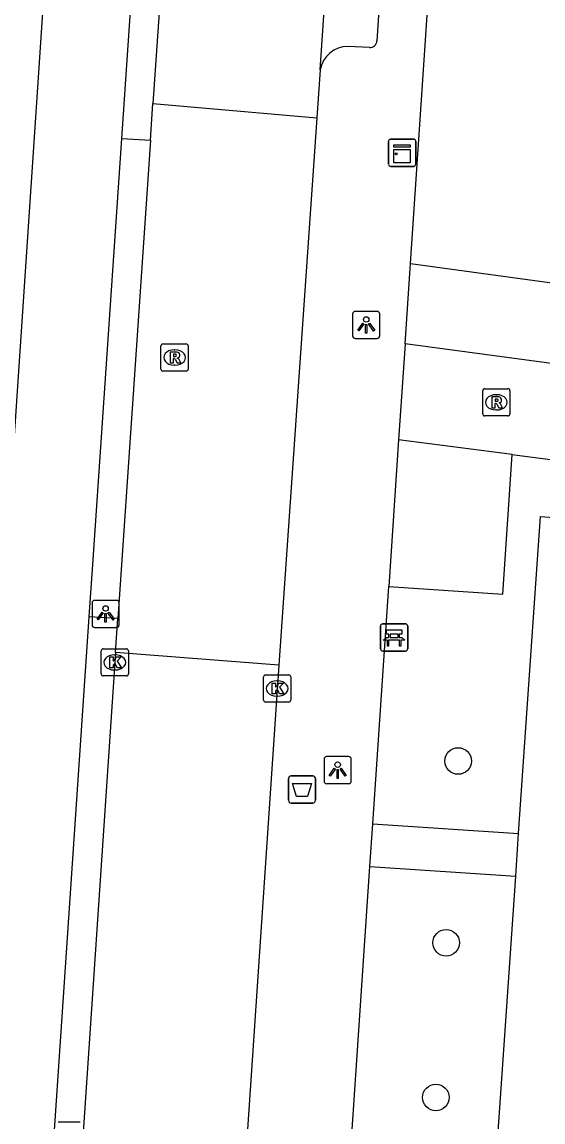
# Model space of a CAD drawing. Extents: x 161848 to 162726, y 385382 to 386521.
# Drawn here: x 162037.53 to 162056.68, y 386075.17 to 386115.63 of the extents above; entities that cross this region are included whole.
import ezdxf

# ---------------------------------------------------------------- set-up
doc = ezdxf.new("R2010")
doc.units = 0
for name, color, linetype in [('IMGEO_Afvalbak', 7, 'Continuous'), ('IMGEO_Bank', 7, 'Continuous'), ('IMGEO_Boom', 7, 'Continuous'), ('IMGEO_Fietspad_gesloten', 7, 'Continuous'), ('IMGEO_Groenvoorziening', 7, 'Continuous'), ('IMGEO_Hek', 7, 'Continuous'), ('IMGEO_Kast', 7, 'Continuous'), ('IMGEO_Kolk', 7, 'Continuous'), ('IMGEO_Lichtpunt', 7, 'Continuous'), ('IMGEO_Rijbaan_lokaal_open', 7, 'Continuous'), ('IMGEO_Rioolput', 7, 'Continuous'), ('IMGEO_Voetpad_open', 7, 'Continuous')]:
    doc.layers.add(name, color=color, linetype=linetype)

msp = doc.modelspace()

# ---------------------------------------------------------------- linework, layer by layer
at = {"layer": 'IMGEO_Afvalbak'}
for p, q in [((162047.329, 386087.004), (162047.329, 386087.804)), ((162047.329, 386087.804), (162047.329, 386087.004)), ((162047.429, 386087.904), (162048.219, 386087.904)), ((162048.219, 386087.904), (162047.429, 386087.904)), ((162048.319, 386087.804), (162048.319, 386087.004)), ((162048.319, 386087.004), (162048.319, 386087.804)), ((162048.219, 386086.904), (162047.429, 386086.904)), ((162047.429, 386086.904), (162048.219, 386086.904))]:
    msp.add_line(p, q, dxfattribs=at)
msp.add_lwpolyline([(162047.472, 386087.618), (162048.176, 386087.618), (162048.027, 386087.148), (162047.621, 386087.148), (162047.472, 386087.618)], dxfattribs=at)
for centre, start, end in [((162047.429, 386087.804), 90, 180), ((162047.429, 386087.804), 90, 180), ((162048.219, 386087.804), 0, 90), ((162048.219, 386087.804), 360, 90), ((162047.429, 386087.004), 180, 270), ((162047.429, 386087.004), 180, 270), ((162048.219, 386087.004), 270, 0), ((162048.219, 386087.004), 270, 0)]:
    msp.add_arc(centre, 0.1, start, end, dxfattribs=at)
at = {"layer": 'IMGEO_Bank'}
for p, q in [((162050.71, 386092.57), (162050.71, 386093.411)), ((162050.71, 386093.411), (162050.71, 386092.57)), ((162050.785, 386093.495), (162051.626, 386093.495)), ((162051.626, 386093.495), (162050.785, 386093.495)), ((162051.71, 386093.42), (162051.71, 386092.579)), ((162051.71, 386092.579), (162051.71, 386093.42)), ((162051.407, 386092.893), (162051.014, 386092.893)), ((162051.019, 386093.001), (162051.019, 386093.107)), ((162051.063, 386093.107), (162051.063, 386093.001)), ((162051.351, 386093.113), (162051.069, 386093.113)), ((162051.069, 386092.995), (162051.351, 386092.995)), ((162051.357, 386093.001), (162051.357, 386093.107)), ((162051.401, 386093.107), (162051.401, 386093.001)), ((162051.635, 386092.495), (162050.794, 386092.495)), ((162050.794, 386092.495), (162051.635, 386092.495))]:
    msp.add_line(p, q, dxfattribs=at)
for points in [[(162051.013, 386093.113), (162050.927, 386093.113), (162050.927, 386093.274), (162051.49, 386093.274), (162051.49, 386093.113), (162051.407, 386093.113)], [(162050.957, 386092.893), (162050.815, 386092.893), (162050.927, 386092.995), (162051.013, 386092.995)], [(162051.007, 386092.886), (162051.007, 386092.679), (162050.964, 386092.679), (162050.964, 386092.886)], [(162051.407, 386092.995), (162051.49, 386092.995), (162051.602, 386092.893), (162051.463, 386092.893)], [(162051.457, 386092.886), (162051.457, 386092.679), (162051.413, 386092.679), (162051.413, 386092.886)]]:
    msp.add_lwpolyline(points, dxfattribs=at)
for centre, radius, start, end in [((162050.788, 386093.417), 0.0779, 92.4484, 184.2845), ((162050.788, 386093.417), 0.0779, 92.4484, 184.2845), ((162051.632, 386093.417), 0.0779, 2.4484, 94.2845), ((162051.632, 386093.417), 0.0779, 2.4484, 94.2845), ((162050.957, 386092.886), 0.00671, 2.8957, 87.1043), ((162051.014, 386092.886), 0.00671, 92.8957, 177.1043), ((162051.012, 386093.106), 0.00671, 2.8957, 87.1043), ((162051.012, 386093.002), 0.00671, 272.8957, 357.1043), ((162051.069, 386093.106), 0.00671, 92.8957, 177.1043), ((162051.069, 386093.002), 0.00671, 182.8957, 267.1043), ((162051.351, 386093.106), 0.00671, 2.8957, 87.1043), ((162051.351, 386093.002), 0.00671, 272.8957, 357.1043), ((162051.408, 386093.106), 0.00671, 92.8957, 177.1043), ((162051.408, 386093.002), 0.00671, 182.8957, 267.1043), ((162051.406, 386092.886), 0.00671, 2.8957, 87.1043), ((162051.463, 386092.886), 0.00671, 92.8957, 177.1043), ((162050.788, 386092.573), 0.0779, 182.4484, 274.2845), ((162050.788, 386092.573), 0.0779, 182.4484, 274.2845), ((162051.632, 386092.573), 0.0779, 272.4484, 4.2845), ((162051.632, 386092.573), 0.0779, 272.4484, 4.2845)]:
    msp.add_arc(centre, radius, start, end, dxfattribs=at)
at = {"layer": 'IMGEO_Boom'}
for centre in [(162053.565, 386088.45), (162053.123, 386081.764), (162052.747, 386076.077)]:
    msp.add_circle(centre, 0.489, dxfattribs=at)
at = {"layer": 'IMGEO_Fietspad_gesloten'}
for points in [[(162039.139, 386128.803), (162036.98, 386096.379), (162036.936, 386095.719)], [(162041.2, 386111.341), (162042.155, 386125.42)], [(162040.007, 386093.754), (162040.137, 386095.676), (162041.2, 386111.341)], [(162034.41, 386011.138), (162040.007, 386093.754)]]:
    msp.add_lwpolyline(points, dxfattribs=at)
at = {"layer": 'IMGEO_Groenvoorziening'}
for points in [[(162051.811, 386106.753), (162066.688, 386104.717), (162066.641, 386103.611), (162100.767, 386099.098)], [(162055.789, 386085.785), (162056.595, 386097.446), (162068.542, 386096.537)], [(162049.411, 386054.017), (162050.666, 386071.553), (162054.787, 386071.274), (162055.681, 386084.218)]]:
    msp.add_lwpolyline(points, dxfattribs=at)
at = {"layer": 'IMGEO_Hek'}
for points in [[(162055.789, 386085.785), (162056.595, 386097.446)], [(162055.681, 386084.218), (162055.789, 386085.785)], [(162054.787, 386071.274), (162055.681, 386084.218)]]:
    msp.add_lwpolyline(points, dxfattribs=at)
at = {"layer": 'IMGEO_Kast'}
for p, q in [((162051.007, 386110.395), (162051.007, 386111.236)), ((162051.007, 386111.236), (162051.007, 386110.395)), ((162051.082, 386111.32), (162051.923, 386111.32)), ((162051.923, 386111.32), (162051.082, 386111.32)), ((162052.007, 386111.245), (162052.007, 386110.404)), ((162052.007, 386110.404), (162052.007, 386111.245)), ((162051.932, 386110.32), (162051.091, 386110.32)), ((162051.091, 386110.32), (162051.932, 386110.32))]:
    msp.add_line(p, q, dxfattribs=at)
for points in [[(162051.202, 386111.11), (162051.802, 386111.11), (162051.802, 386111.025), (162051.202, 386111.025), (162051.202, 386111.11)], [(162051.202, 386110.935), (162051.802, 386110.935), (162051.802, 386110.446), (162051.202, 386110.446), (162051.202, 386110.935)]]:
    msp.add_lwpolyline(points, dxfattribs=at)
msp.add_circle((162051.286, 386110.784), 0.0377, dxfattribs=at)
for centre, start, end in [((162051.085, 386111.242), 92.4484, 184.2845), ((162051.085, 386111.242), 92.4484, 184.2845), ((162051.929, 386111.242), 2.4484, 94.2845), ((162051.929, 386111.242), 2.4484, 94.2845), ((162051.085, 386110.398), 182.4484, 274.2845), ((162051.085, 386110.398), 182.4484, 274.2845), ((162051.929, 386110.398), 272.4484, 4.2845), ((162051.929, 386110.398), 272.4484, 4.2845)]:
    msp.add_arc(centre, 0.0779, start, end, dxfattribs=at)
at = {"layer": 'IMGEO_Kolk'}
for p, q in [((162040.443, 386091.652), (162040.443, 386092.504)), ((162040.518, 386092.578), (162041.37, 386092.578)), ((162041.444, 386092.504), (162041.444, 386091.652)), ((162040.931, 386092.358), (162040.956, 386092.358)), ((162041.37, 386091.578), (162040.518, 386091.578)), ((162040.954, 386091.798), (162040.929, 386091.798)), ((162046.486, 386091.616), (162047.338, 386091.616)), ((162046.411, 386090.69), (162046.411, 386091.542)), ((162046.899, 386091.396), (162046.924, 386091.396)), ((162047.412, 386091.542), (162047.412, 386090.69)), ((162046.922, 386090.836), (162046.897, 386090.836)), ((162047.338, 386090.616), (162046.486, 386090.616))]:
    msp.add_line(p, q, dxfattribs=at)
for points in [[(162040.443, 386091.652), (162040.443, 386092.504)], [(162040.518, 386092.578), (162041.37, 386092.578)], [(162041.444, 386092.504), (162041.444, 386091.652)], [(162040.764, 386092.278), (162040.887, 386092.278), (162040.887, 386092.127), (162041.017, 386092.278), (162041.181, 386092.278), (162041.035, 386092.127), (162041.188, 386091.878), (162041.036, 386091.878), (162040.951, 386092.042), (162040.887, 386091.975), (162040.887, 386091.878), (162040.764, 386091.878), (162040.764, 386092.278)], [(162041.37, 386091.578), (162040.518, 386091.578)], [(162046.486, 386091.616), (162047.338, 386091.616)], [(162046.411, 386090.69), (162046.411, 386091.542)], [(162046.732, 386091.316), (162046.855, 386091.316), (162046.855, 386091.165), (162046.985, 386091.316), (162047.149, 386091.316), (162047.003, 386091.165), (162047.156, 386090.916), (162047.004, 386090.916), (162046.919, 386091.08), (162046.855, 386091.013), (162046.855, 386090.916), (162046.732, 386090.916), (162046.732, 386091.316)], [(162047.412, 386091.542), (162047.412, 386090.69)], [(162047.338, 386090.616), (162046.486, 386090.616)]]:
    msp.add_lwpolyline(points, dxfattribs=at)
for centre, start, end in [((162040.52, 386092.502), 91.552, 178.448), ((162040.52, 386092.502), 91.552, 178.448), ((162041.368, 386092.502), 1.552, 88.448), ((162041.368, 386092.502), 1.552, 88.448), ((162040.52, 386091.654), 181.552, 268.448), ((162040.52, 386091.654), 181.552, 268.448), ((162041.368, 386091.654), 271.552, 358.448), ((162041.368, 386091.654), 271.552, 358.448), ((162046.488, 386091.54), 91.552, 178.448), ((162046.488, 386091.54), 91.552, 178.448), ((162047.336, 386091.54), 1.552, 88.448), ((162047.336, 386091.54), 1.552, 88.448), ((162046.488, 386090.692), 181.552, 268.448), ((162046.488, 386090.692), 181.552, 268.448), ((162047.336, 386090.692), 271.552, 358.448), ((162047.336, 386090.692), 271.552, 358.448)]:
    msp.add_arc(centre, 0.0765, start, end, dxfattribs=at)
for centre, major_axis, ratio, start_param, end_param in [((162040.93, 386092.078), (-0.387, 0.002), 0.722429, 4.712389, 7.853982), ((162040.955, 386092.078), (-0.39, 0.002), 0.717154, 1.570796, 4.712389), ((162046.898, 386091.116), (-0.387, 0.002), 0.722429, 4.712389, 7.853982), ((162046.923, 386091.116), (-0.39, 0.002), 0.717154, 1.570796, 4.712389)]:
    msp.add_ellipse(centre, major_axis=major_axis, ratio=ratio, start_param=start_param, end_param=end_param, dxfattribs=at)
at = {"layer": 'IMGEO_Lichtpunt'}
for p, q in [((162050.589, 386104.987), (162049.781, 386104.987)), ((162050.589, 386104.987), (162049.781, 386104.987)), ((162049.687, 386104.892), (162049.687, 386104.085)), ((162049.687, 386104.892), (162049.687, 386104.085)), ((162050.683, 386104.085), (162050.683, 386104.892)), ((162050.683, 386104.085), (162050.683, 386104.892)), ((162049.781, 386103.991), (162050.589, 386103.991)), ((162049.781, 386103.991), (162050.589, 386103.991)), ((162040.107, 386094.263), (162040.107, 386093.456)), ((162040.107, 386094.263), (162040.107, 386093.456)), ((162041.009, 386094.358), (162040.201, 386094.358)), ((162041.009, 386094.358), (162040.201, 386094.358)), ((162041.103, 386093.456), (162041.103, 386094.263)), ((162041.103, 386093.456), (162041.103, 386094.263)), ((162040.201, 386093.362), (162041.009, 386093.362)), ((162040.201, 386093.362), (162041.009, 386093.362)), ((162048.638, 386088.518), (162048.638, 386087.711)), ((162048.638, 386088.518), (162048.638, 386087.711)), ((162049.54, 386088.613), (162048.732, 386088.613)), ((162049.54, 386088.613), (162048.732, 386088.613)), ((162049.634, 386087.711), (162049.634, 386088.518)), ((162049.634, 386087.711), (162049.634, 386088.518)), ((162048.732, 386087.617), (162049.54, 386087.617)), ((162048.732, 386087.617), (162049.54, 386087.617)), ((162039.67, 386075.173), (162038.862, 386075.173)), ((162039.67, 386075.173), (162038.862, 386075.173))]:
    msp.add_line(p, q, dxfattribs=at)
for points in [[(162050.061, 386104.556), (162050.1, 386104.528), (162049.912, 386104.266), (162049.874, 386104.293), (162050.061, 386104.556)], [(162050.163, 386104.508), (162050.21, 386104.508), (162050.21, 386104.186), (162050.163, 386104.186), (162050.163, 386104.508)], [(162050.273, 386104.528), (162050.311, 386104.555), (162050.498, 386104.293), (162050.459, 386104.265), (162050.273, 386104.528)], [(162040.481, 386093.927), (162040.52, 386093.899), (162040.332, 386093.637), (162040.294, 386093.664), (162040.481, 386093.927)], [(162040.583, 386093.879), (162040.63, 386093.879), (162040.63, 386093.557), (162040.583, 386093.557), (162040.583, 386093.879)], [(162040.693, 386093.899), (162040.731, 386093.926), (162040.918, 386093.664), (162040.879, 386093.636), (162040.693, 386093.899)], [(162049.012, 386088.182), (162049.051, 386088.154), (162048.863, 386087.892), (162048.825, 386087.919), (162049.012, 386088.182)], [(162049.114, 386088.134), (162049.161, 386088.134), (162049.161, 386087.812), (162049.114, 386087.812), (162049.114, 386088.134)], [(162049.224, 386088.154), (162049.262, 386088.181), (162049.449, 386087.919), (162049.41, 386087.891), (162049.224, 386088.154)]]:
    msp.add_lwpolyline(points, dxfattribs=at)
for centre in [(162050.186, 386104.69), (162040.606, 386094.061), (162049.137, 386088.316)]:
    msp.add_circle(centre, 0.0994, dxfattribs=at)
for centre, start, end in [((162049.781, 386104.892), 90, 180), ((162049.781, 386104.892), 90, 180), ((162050.589, 386104.892), 0, 90), ((162050.589, 386104.892), 0, 90), ((162049.781, 386104.085), 180, 270), ((162049.781, 386104.085), 180, 270), ((162050.589, 386104.085), 270, 0), ((162050.589, 386104.085), 270, 360), ((162040.201, 386094.263), 90, 180), ((162040.201, 386094.263), 90, 180), ((162041.009, 386094.263), 0, 90), ((162041.009, 386094.263), 0, 90), ((162040.201, 386093.456), 180, 270), ((162040.201, 386093.456), 180, 270), ((162041.009, 386093.456), 270, 0), ((162041.009, 386093.456), 270, 360), ((162048.732, 386088.518), 90, 180), ((162048.732, 386088.518), 90, 180), ((162049.54, 386088.518), 0, 90), ((162049.54, 386088.518), 0, 90), ((162048.732, 386087.711), 180, 270), ((162048.732, 386087.711), 180, 270), ((162049.54, 386087.711), 270, 0), ((162049.54, 386087.711), 270, 360)]:
    msp.add_arc(centre, 0.0946, start, end, dxfattribs=at)
at = {"layer": 'IMGEO_Rijbaan_lokaal_open'}
for points in [[(162048.498, 386113.868), (162051.328, 386155.749)], [(162043.224, 386125.333), (162042.345, 386112.63)], [(162048.498, 386113.868), (162048.375, 386112.1)], [(162042.253, 386111.279), (162042.345, 386112.63)], [(162042.345, 386112.63), (162048.375, 386112.1)], [(162048.375, 386112.1), (162046.97, 386091.978)], [(162042.253, 386111.279), (162041.054, 386093.689)], [(162040.968, 386092.437), (162041.054, 386093.689)], [(162040.968, 386092.437), (162035.482, 386011.093)], [(162046.97, 386091.978), (162040.968, 386092.437)], [(162046.97, 386091.978), (162045.689, 386072.893)]]:
    msp.add_lwpolyline(points, dxfattribs=at)
at = {"layer": 'IMGEO_Rioolput'}
for p, q in [((162042.64, 386102.865), (162042.64, 386103.717)), ((162042.715, 386103.791), (162043.567, 386103.791)), ((162043.641, 386103.717), (162043.641, 386102.865)), ((162043.128, 386103.571), (162043.153, 386103.571)), ((162043.151, 386103.011), (162043.126, 386103.011)), ((162043.567, 386102.791), (162042.715, 386102.791)), ((162054.544, 386102.142), (162055.396, 386102.142)), ((162054.469, 386101.216), (162054.469, 386102.068)), ((162054.957, 386101.922), (162054.982, 386101.922)), ((162055.47, 386102.068), (162055.47, 386101.216)), ((162054.98, 386101.362), (162054.955, 386101.362)), ((162055.396, 386101.142), (162054.544, 386101.142))]:
    msp.add_line(p, q, dxfattribs=at)
for points in [[(162042.64, 386102.865), (162042.64, 386103.717)], [(162042.715, 386103.791), (162043.567, 386103.791)], [(162043.641, 386103.717), (162043.641, 386102.865)], [(162043.229, 386103.489), (162042.977, 386103.491), (162042.977, 386103.091)], [(162043.155, 386103.41), (162043.101, 386103.41), (162043.101, 386103.329)], [(162043.101, 386103.329), (162043.153, 386103.329)], [(162042.977, 386103.091), (162043.101, 386103.091), (162043.101, 386103.253), (162043.112, 386103.253)], [(162043.159, 386103.224), (162043.23, 386103.091), (162043.37, 386103.091), (162043.305, 386103.217)], [(162043.567, 386102.791), (162042.715, 386102.791)], [(162054.544, 386102.142), (162055.396, 386102.142)], [(162054.469, 386101.216), (162054.469, 386102.068)], [(162055.058, 386101.84), (162054.806, 386101.842), (162054.806, 386101.442)], [(162054.984, 386101.761), (162054.93, 386101.761), (162054.93, 386101.68)], [(162054.93, 386101.68), (162054.982, 386101.68)], [(162055.47, 386102.068), (162055.47, 386101.216)], [(162054.806, 386101.442), (162054.93, 386101.442), (162054.93, 386101.604), (162054.941, 386101.604)], [(162054.988, 386101.575), (162055.059, 386101.442), (162055.199, 386101.442), (162055.134, 386101.568)], [(162055.396, 386101.142), (162054.544, 386101.142)]]:
    msp.add_lwpolyline(points, dxfattribs=at)
for centre, radius, start, end in [((162042.717, 386103.715), 0.0765, 91.552, 178.448), ((162042.717, 386103.715), 0.0765, 91.552, 178.448), ((162043.565, 386103.715), 0.0765, 1.552, 88.448), ((162043.565, 386103.715), 0.0765, 1.552, 88.448), ((162043.137, 386103.518), 0.19, 274.7715, 282.9687), ((162043.161, 386103.314), 0.0964, 77.0061, 93.1865), ((162043.175, 386103.371), 0.0378, 276.6634, 79.6772), ((162043.228, 386103.379), 0.109, 350.3612, 89.416), ((162043.226, 386103.379), 0.112, 277.5842, 350.9817), ((162043.111, 386103.2), 0.0533, 26.0293, 88.6989), ((162043.21, 386103.164), 0.108, 29.5134, 73.7905), ((162042.717, 386102.867), 0.0765, 181.552, 268.448), ((162042.717, 386102.867), 0.0765, 181.552, 268.448), ((162043.565, 386102.867), 0.0765, 271.552, 358.448), ((162043.565, 386102.867), 0.0765, 271.552, 358.448), ((162054.546, 386102.066), 0.0765, 91.552, 178.448), ((162054.546, 386102.066), 0.0765, 91.552, 178.448), ((162055.394, 386102.066), 0.0765, 1.552, 88.448), ((162055.394, 386102.066), 0.0765, 1.552, 88.448), ((162054.966, 386101.869), 0.19, 274.7715, 282.9687), ((162054.99, 386101.665), 0.0964, 77.0061, 93.1865), ((162055.004, 386101.722), 0.0378, 276.6634, 79.6772), ((162055.057, 386101.73), 0.109, 350.3612, 89.416), ((162055.055, 386101.73), 0.112, 277.5842, 350.9817), ((162054.94, 386101.551), 0.0533, 26.0293, 88.6989), ((162055.039, 386101.515), 0.108, 29.5134, 73.7905), ((162054.546, 386101.218), 0.0765, 181.552, 268.448), ((162054.546, 386101.218), 0.0765, 181.552, 268.448), ((162055.394, 386101.218), 0.0765, 271.552, 358.448), ((162055.394, 386101.218), 0.0765, 271.552, 358.448)]:
    msp.add_arc(centre, radius, start, end, dxfattribs=at)
for centre, major_axis, ratio, start_param, end_param in [((162043.127, 386103.291), (-0.387, 0.002), 0.722429, 4.712389, 7.853982), ((162043.152, 386103.291), (-0.39, 0.002), 0.717154, 1.570796, 4.712389), ((162054.956, 386101.642), (-0.387, 0.002), 0.722429, 4.712389, 7.853982), ((162054.981, 386101.642), (-0.39, 0.002), 0.717154, 1.570796, 4.712389)]:
    msp.add_ellipse(centre, major_axis=major_axis, ratio=ratio, start_param=start_param, end_param=end_param, dxfattribs=at)
at = {"layer": 'IMGEO_Voetpad_open'}
for points in [[(162053.173, 386154.425), (162050.575, 386114.938)], [(162051.811, 386106.753), (162054.914, 386152.947)], [(162050.306, 386114.692), (162049.518, 386114.731)], [(162041.2, 386111.341), (162042.253, 386111.279)], [(162051.612, 386103.792), (162051.811, 386106.753)], [(162051.612, 386103.792), (162051.375, 386100.261)], [(162100.566, 386097.204), (162051.612, 386103.792)], [(162051.375, 386100.261), (162051.013, 386094.873)], [(162055.548, 386099.725), (162051.375, 386100.261)], [(162051.013, 386094.873), (162055.204, 386094.592), (162055.548, 386099.725)], [(162055.548, 386099.725), (162056.198, 386099.642), (162068.6, 386098.049)], [(162050.426, 386086.14), (162051.013, 386094.873)], [(162041.054, 386093.689), (162040.007, 386093.754)], [(162050.321, 386084.573), (162050.426, 386086.14)], [(162050.426, 386086.14), (162055.789, 386085.785)], [(162055.681, 386084.218), (162055.789, 386085.785)], [(162048.26, 386053.894), (162050.321, 386084.573)], [(162050.321, 386084.573), (162055.681, 386084.218)]]:
    msp.add_lwpolyline(points, dxfattribs=at)
for centre, radius, start, end in [((162049.515, 386113.7), 1.031, 89.8271, 170.6406), ((162050.334, 386114.932), 0.241, 263.3994, 1.4863)]:
    msp.add_arc(centre, radius, start, end, dxfattribs=at)

doc.saveas('drawing.dxf')
